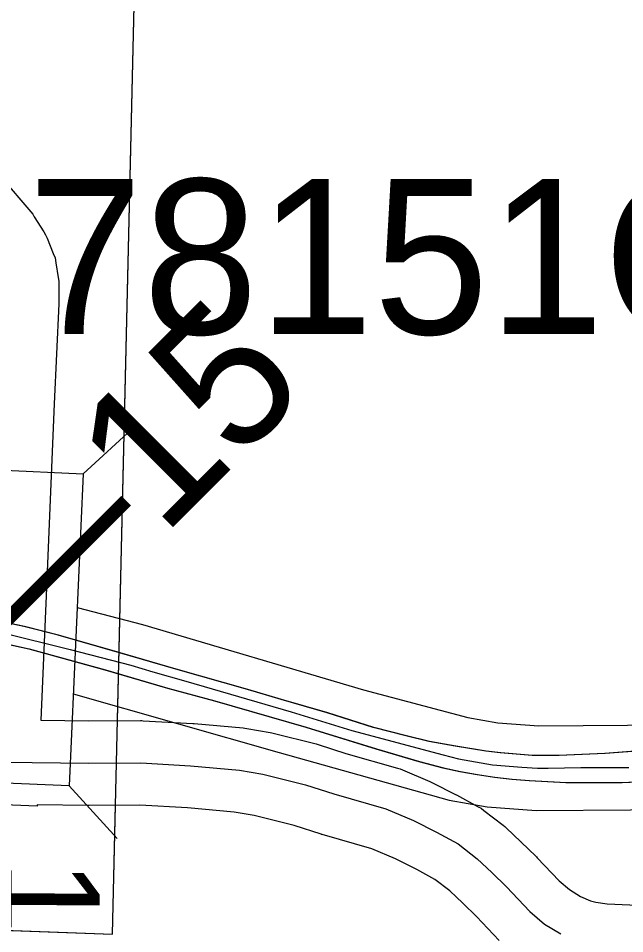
# Model space of a CAD drawing. Extents: x -132.8 to -73.3, y -60 to -26.
# Drawn here: x -122.454 to -122.024, y -33.394 to -32.745 of the extents above; entities that cross this region are included whole.
import ezdxf

# ---------------------------------------------------------------- set-up
doc = ezdxf.new("R2010")
doc.units = 0
for name, color, linetype in [('tdCoDivCarto', 7, 'Continuous'), ('tdCoInt', 7, 'Continuous'), ('tdCoIntCL', 7, 'Continuous'), ('tdCoIntRte', 7, 'Continuous'), ('tdCoPrimary', 7, 'Continuous'), ('tdCoSecRdNmbr', 7, 'Continuous'), ('tdCoSecRteBand', 7, 'Continuous'), ('tdCoSecRteCL', 7, 'Continuous'), ('tdCoSectLine', 7, 'Continuous'), ('tdCoSectLinePart', 7, 'Continuous'), ('tdCoStrucNonDivPri', 7, 'Continuous'), ('tdCoStrucPriMaintName', 7, 'Continuous'), ('tdCoSurfGravel', 7, 'Continuous'), ('tdStHwyIntRefPost1', 7, 'Continuous'), ('tdStHwyIntRefPost5', 7, 'Continuous')]:
    doc.layers.add(name, color=color, linetype=linetype)

msp = doc.modelspace()

# ---------------------------------------------------------------- linework, layer by layer
at = {"layer": 'tdCoDivCarto'}
for p, q in [((-122.44984, -33.1763), (-122.48161, -33.16962)), ((-122.42567, -33.18251), (-122.44984, -33.1763)), ((-122.48128, -33.18462), (-122.44642, -33.19206)), ((-122.38194, -33.19494), (-122.42567, -33.18251)), ((-122.44642, -33.19206), (-122.39244, -33.20694)), ((-122.34212, -33.20645), (-122.38194, -33.19494)), ((-122.39244, -33.20694), (-122.34803, -33.2199)), ((-122.29126, -33.22095), (-122.34212, -33.20645)), ((-122.34803, -33.2199), (-122.31466, -33.22904)), ((-122.26732, -33.22809), (-122.29126, -33.22095)), ((-122.31466, -33.22904), (-122.24984, -33.24774)), ((-122.23464, -33.23752), (-122.26732, -33.22809)), ((-122.20195, -33.24788), (-122.23464, -33.23752)), ((-122.24984, -33.24774), (-122.20011, -33.26304)), ((-122.17871, -33.25387), (-122.20195, -33.24788)), ((-122.16236, -33.25778), (-122.17871, -33.25387)), ((-122.14372, -33.26123), (-122.16236, -33.25778)), ((-122.12209, -33.26468), (-122.14372, -33.26123)), ((-122.20011, -33.26304), (-122.1695, -33.27197)), ((-122.11173, -33.26583), (-122.12209, -33.26468)), ((-122.08917, -33.26768), (-122.11173, -33.26583)), ((-122.0703, -33.26768), (-122.08917, -33.26768)), ((-122.03761, -33.26629), (-122.0703, -33.26768)), ((-122.00677, -33.26399), (-122.03761, -33.26629)), ((-122.1695, -33.27197), (-122.1525, -33.27643)), ((-122.1525, -33.27643), (-122.14039, -33.27905)), ((-122.14039, -33.27905), (-122.1282, -33.28127)), ((-122.1282, -33.28127), (-122.11595, -33.2831)), ((-122.11595, -33.2831), (-122.10364, -33.28454)), ((-122.10364, -33.28454), (-122.09129, -33.28557)), ((-122.09129, -33.28557), (-122.06515, -33.28685)), ((-122.06515, -33.28685), (-122.04029, -33.28685)), ((-122.04029, -33.28685), (-122.02562, -33.28685)), ((-122.02562, -33.28685), (-121.99969, -33.28579))]:
    msp.add_line(p, q, dxfattribs=at)
for points in [[(-122.00677, -33.26399), (-122.03761, -33.26629), (-122.0703, -33.26768), (-122.08917, -33.26768), (-122.11173, -33.26583), (-122.12209, -33.26468), (-122.14372, -33.26123), (-122.16236, -33.25778), (-122.17871, -33.25387), (-122.20195, -33.24788), (-122.23464, -33.23752), (-122.26732, -33.22809), (-122.29126, -33.22095), (-122.34212, -33.20645), (-122.38194, -33.19494), (-122.42567, -33.18251), (-122.44984, -33.1763), (-122.48161, -33.16962)], [(-122.00677, -33.26399), (-122.03761, -33.26629), (-122.0703, -33.26768), (-122.08917, -33.26768), (-122.11173, -33.26583), (-122.12209, -33.26468), (-122.14372, -33.26123), (-122.16236, -33.25778), (-122.17871, -33.25387), (-122.20195, -33.24788), (-122.23464, -33.23752), (-122.26732, -33.22809), (-122.29126, -33.22095), (-122.34212, -33.20645), (-122.38194, -33.19494), (-122.42567, -33.18251), (-122.44984, -33.1763), (-122.48161, -33.16962)], [(-122.00677, -33.26399), (-122.03761, -33.26629), (-122.0703, -33.26768), (-122.08917, -33.26768), (-122.11173, -33.26583), (-122.12209, -33.26468), (-122.14372, -33.26123), (-122.16236, -33.25778), (-122.17871, -33.25387), (-122.20195, -33.24788), (-122.23464, -33.23752), (-122.26732, -33.22809), (-122.29126, -33.22095), (-122.34212, -33.20645), (-122.38194, -33.19494), (-122.42567, -33.18251), (-122.44984, -33.1763), (-122.48161, -33.16962)], [(-122.48128, -33.18462), (-122.44642, -33.19206), (-122.39244, -33.20694), (-122.34803, -33.2199), (-122.31466, -33.22904), (-122.24984, -33.24774), (-122.20011, -33.26304), (-122.1695, -33.27197), (-122.1525, -33.27643), (-122.14039, -33.27905), (-122.1282, -33.28127), (-122.11595, -33.2831), (-122.10364, -33.28454), (-122.09129, -33.28557), (-122.06515, -33.28685), (-122.04029, -33.28685), (-122.02562, -33.28685), (-121.99969, -33.28579)], [(-122.48128, -33.18462), (-122.44642, -33.19206), (-122.39244, -33.20694), (-122.34803, -33.2199), (-122.31466, -33.22904), (-122.24984, -33.24774), (-122.20011, -33.26304), (-122.1695, -33.27197), (-122.1525, -33.27643), (-122.14039, -33.27905), (-122.1282, -33.28127), (-122.11595, -33.2831), (-122.10364, -33.28454), (-122.09129, -33.28557), (-122.06515, -33.28685), (-122.04029, -33.28685), (-122.02562, -33.28685), (-121.99969, -33.28579)], [(-122.48128, -33.18462), (-122.44642, -33.19206), (-122.39244, -33.20694), (-122.34803, -33.2199), (-122.31466, -33.22904), (-122.24984, -33.24774), (-122.20011, -33.26304), (-122.1695, -33.27197), (-122.1525, -33.27643), (-122.14039, -33.27905), (-122.1282, -33.28127), (-122.11595, -33.2831), (-122.10364, -33.28454), (-122.09129, -33.28557), (-122.06515, -33.28685), (-122.04029, -33.28685), (-122.02562, -33.28685), (-121.99969, -33.28579)]]:
    msp.add_lwpolyline(points, dxfattribs=at)
at = {"layer": 'tdCoInt'}
for points in [[(-122.41246, -33.16286), (-122.36619, -33.17473), (-122.2093, -33.22106), (-122.13528, -33.24083), (-122.11392, -33.24458), (-122.08485, -33.24666), (-122.02186, -33.24634), (-121.74666, -33.22678), (-121.49891, -33.20484), (-121.41621, -33.1965), (-121.37438, -33.19414), (-121.32177, -33.19449)], [(-122.41517, -33.22405), (-122.26913, -33.26562), (-122.14839, -33.29945), (-122.12147, -33.30418), (-122.08661, -33.30666), (-122.01977, -33.30634), (-121.74213, -33.28661), (-121.49251, -33.2645), (-121.41196, -33.25636), (-121.37289, -33.25415), (-121.32633, -33.25446)]]:
    msp.add_lwpolyline(points, dxfattribs=at)
at = {"layer": 'tdCoIntCL'}
msp.add_lwpolyline([(-122.46592, -33.18058), (-122.41747, -33.19251), (-122.37441, -33.2036), (-122.35876, -33.20849), (-122.33527, -33.21501), (-122.26057, -33.23687), (-122.21751, -33.24992), (-122.1526, -33.26721), (-122.14183, -33.27014), (-122.11769, -33.27438), (-122.09682, -33.27601), (-122.08573, -33.27666), (-122.07822, -33.27666), (-122.05506, -33.27634), (-122.02081, -33.27634)], dxfattribs=at)
at = {"layer": 'tdCoIntRte'}
for points in [[(-122.00715, -33.26399), (-122.03799, -33.26629), (-122.07068, -33.26768), (-122.08955, -33.26768), (-122.11211, -33.26583), (-122.12246, -33.26468), (-122.1441, -33.26123), (-122.16274, -33.25778), (-122.17908, -33.25387), (-122.20233, -33.24788), (-122.23502, -33.23752), (-122.2677, -33.22809), (-122.29164, -33.22095), (-122.3425, -33.20645), (-122.38232, -33.19494), (-122.42605, -33.18251), (-122.45022, -33.1763), (-122.48198, -33.16962)], [(-122.00715, -33.26399), (-122.03799, -33.26629), (-122.07068, -33.26768), (-122.08955, -33.26768), (-122.11211, -33.26583), (-122.12246, -33.26468), (-122.1441, -33.26123), (-122.16274, -33.25778), (-122.17908, -33.25387), (-122.20233, -33.24788), (-122.23502, -33.23752), (-122.2677, -33.22809), (-122.29164, -33.22095), (-122.3425, -33.20645), (-122.38232, -33.19494), (-122.42605, -33.18251), (-122.45022, -33.1763), (-122.48198, -33.16962)], [(-122.48166, -33.18462), (-122.4468, -33.19206), (-122.39282, -33.20694), (-122.3484, -33.2199), (-122.31504, -33.22904), (-122.25022, -33.24774), (-122.20049, -33.26304), (-122.16988, -33.27197), (-122.15288, -33.27643), (-122.14077, -33.27905), (-122.12858, -33.28127), (-122.11633, -33.2831), (-122.10402, -33.28454), (-122.09167, -33.28557), (-122.06553, -33.28685), (-122.04067, -33.28685), (-122.026, -33.28685), (-122.00007, -33.28579)], [(-122.48166, -33.18462), (-122.4468, -33.19206), (-122.39282, -33.20694), (-122.3484, -33.2199), (-122.31504, -33.22904), (-122.25022, -33.24774), (-122.20049, -33.26304), (-122.16988, -33.27197), (-122.15288, -33.27643), (-122.14077, -33.27905), (-122.12858, -33.28127), (-122.11633, -33.2831), (-122.10402, -33.28454), (-122.09167, -33.28557), (-122.06553, -33.28685), (-122.04067, -33.28685), (-122.026, -33.28685), (-122.00007, -33.28579)]]:
    msp.add_lwpolyline(points, dxfattribs=at)
at = {"layer": 'tdCoPrimary'}
for points in [[(-122.00677, -33.26399), (-122.03761, -33.26629), (-122.0703, -33.26768), (-122.08917, -33.26768), (-122.11173, -33.26583), (-122.12209, -33.26468), (-122.14372, -33.26123), (-122.16236, -33.25778), (-122.17871, -33.25387), (-122.20195, -33.24788), (-122.23464, -33.23752), (-122.26732, -33.22809), (-122.29126, -33.22095), (-122.34212, -33.20645), (-122.38194, -33.19494), (-122.42567, -33.18251), (-122.44984, -33.1763), (-122.48161, -33.16962)], [(-122.00677, -33.26399), (-122.03761, -33.26629), (-122.0703, -33.26768), (-122.08917, -33.26768), (-122.11173, -33.26583), (-122.12209, -33.26468), (-122.14372, -33.26123), (-122.16236, -33.25778), (-122.17871, -33.25387), (-122.20195, -33.24788), (-122.23464, -33.23752), (-122.26732, -33.22809), (-122.29126, -33.22095), (-122.34212, -33.20645), (-122.38194, -33.19494), (-122.42567, -33.18251), (-122.44984, -33.1763), (-122.48161, -33.16962)], [(-122.00677, -33.26399), (-122.03761, -33.26629), (-122.0703, -33.26768), (-122.08917, -33.26768), (-122.11173, -33.26583), (-122.12209, -33.26468), (-122.14372, -33.26123), (-122.16236, -33.25778), (-122.17871, -33.25387), (-122.20195, -33.24788), (-122.23464, -33.23752), (-122.26732, -33.22809), (-122.29126, -33.22095), (-122.34212, -33.20645), (-122.38194, -33.19494), (-122.42567, -33.18251), (-122.44984, -33.1763), (-122.48161, -33.16962)], [(-122.48128, -33.18462), (-122.44642, -33.19206), (-122.39244, -33.20694), (-122.34803, -33.2199), (-122.31466, -33.22904), (-122.24984, -33.24774), (-122.20011, -33.26304), (-122.1695, -33.27197), (-122.1525, -33.27643), (-122.14039, -33.27905), (-122.1282, -33.28127), (-122.11595, -33.2831), (-122.10364, -33.28454), (-122.09129, -33.28557), (-122.06515, -33.28685), (-122.04029, -33.28685), (-122.02562, -33.28685), (-121.99969, -33.28579)], [(-122.48128, -33.18462), (-122.44642, -33.19206), (-122.39244, -33.20694), (-122.34803, -33.2199), (-122.31466, -33.22904), (-122.24984, -33.24774), (-122.20011, -33.26304), (-122.1695, -33.27197), (-122.1525, -33.27643), (-122.14039, -33.27905), (-122.1282, -33.28127), (-122.11595, -33.2831), (-122.10364, -33.28454), (-122.09129, -33.28557), (-122.06515, -33.28685), (-122.04029, -33.28685), (-122.02562, -33.28685), (-121.99969, -33.28579)], [(-122.48128, -33.18462), (-122.44642, -33.19206), (-122.39244, -33.20694), (-122.34803, -33.2199), (-122.31466, -33.22904), (-122.24984, -33.24774), (-122.20011, -33.26304), (-122.1695, -33.27197), (-122.1525, -33.27643), (-122.14039, -33.27905), (-122.1282, -33.28127), (-122.11595, -33.2831), (-122.10364, -33.28454), (-122.09129, -33.28557), (-122.06515, -33.28685), (-122.04029, -33.28685), (-122.02562, -33.28685), (-121.99969, -33.28579)]]:
    msp.add_lwpolyline(points, dxfattribs=at)
at = {"layer": 'tdCoSecRteBand'}
for points in [[(-122.46637, -32.85747), (-122.44541, -32.88214), (-122.44401, -32.88378), (-122.44286, -32.88561), (-122.4362, -32.89622), (-122.43482, -32.89841), (-122.43384, -32.90081), (-122.4294, -32.91166), (-122.42811, -32.91482), (-122.42756, -32.9182), (-122.42583, -32.9288), (-122.42544, -32.9312), (-122.42544, -32.93362), (-122.42544, -32.94595), (-122.42544, -32.94663), (-122.42547, -32.94731), (-122.42867, -33.01828), (-122.4341, -33.14868), (-122.4341, -33.14872), (-122.4341, -33.14876), (-122.43827, -33.24279), (-122.40408, -33.24323), (-122.36739, -33.24302), (-122.36644, -33.24302), (-122.3655, -33.24307), (-122.33025, -33.2451), (-122.32981, -33.24512), (-122.32938, -33.24516), (-122.29461, -33.24817), (-122.29334, -33.24828), (-122.29208, -33.2485), (-122.27555, -33.25137), (-122.2744, -33.25156), (-122.27328, -33.25185), (-122.24293, -33.25957), (-122.24211, -33.25978), (-122.24131, -33.26003), (-122.22167, -33.26621), (-122.18501, -33.27675), (-122.18326, -33.27725), (-122.18159, -33.27796), (-122.16207, -33.28623), (-122.16112, -33.28664), (-122.16019, -33.28711), (-122.14388, -33.29539), (-122.14353, -33.29557), (-122.14319, -33.29576), (-122.12786, -33.30405), (-122.12572, -33.30521), (-122.1238, -33.3067), (-122.11018, -33.31722), (-122.10903, -33.31812), (-122.10796, -33.31912), (-122.09756, -33.32892), (-122.09742, -33.32905), (-122.09729, -33.32917), (-122.08688, -33.33922), (-122.08636, -33.33972), (-122.08587, -33.34025), (-122.07042, -33.35667), (-122.0631, -33.36287), (-122.0551, -33.36775), (-122.04815, -33.37086), (-122.04432, -33.37188), (-122.0362, -33.3729), (-121.9987, -33.37457)], [(-122.11296, -33.39901), (-122.12907, -33.38189), (-122.13883, -33.37247), (-122.14804, -33.3638), (-122.15856, -33.35566), (-122.17141, -33.34871), (-122.18644, -33.34107), (-122.20333, -33.33391), (-122.23861, -33.32377), (-122.23897, -33.32367), (-122.23933, -33.32355), (-122.25853, -33.31751), (-122.28694, -33.31028), (-122.30107, -33.30784), (-122.33412, -33.30497), (-122.368, -33.30303), (-122.40402, -33.30323), (-122.4043, -33.30323), (-122.40457, -33.30322), (-122.44073, -33.30276), (-122.44076, -33.30373), (-122.47023, -33.30256)]]:
    msp.add_lwpolyline(points, dxfattribs=at)
at = {"layer": 'tdCoSecRteCL'}
msp.add_lwpolyline([(-122.46955, -33.27256), (-122.44436, -33.27271), (-122.40419, -33.27323), (-122.36722, -33.27302), (-122.33197, -33.27505), (-122.2972, -33.27806), (-122.28067, -33.28092), (-122.25032, -33.28864), (-122.23032, -33.29494), (-122.1933, -33.30558), (-122.17378, -33.31385), (-122.15747, -33.32214), (-122.14214, -33.33043), (-122.12853, -33.34096), (-122.11813, -33.35076), (-122.10772, -33.3608), (-122.09111, -33.37846), (-122.08071, -33.38727), (-122.06909, -33.39435)], dxfattribs=at)
at = {"layer": 'tdCoSectLine'}
for points in [[(-122.38734, -33.39436), (-122.36321, -32.36059)], [(-123.39094, -33.358), (-122.38734, -33.39436)]]:
    msp.add_lwpolyline(points, dxfattribs=at)
at = {"layer": 'tdCoSectLinePart'}
for points in [[(-122.3838, -33.24302), (-122.36321, -32.36059)], [(-122.38734, -33.39436), (-122.3852, -33.30284)], [(-122.6631, -33.38437), (-122.38734, -33.39436)]]:
    msp.add_lwpolyline(points, dxfattribs=at)
at = {"layer": 'tdCoStrucNonDivPri'}
for p, q in [((-122.40824, -33.06788), (-122.37105, -33.03385)), ((-122.50888, -33.06342), (-122.40824, -33.06788)), ((-122.40824, -33.06788), (-122.41806, -33.28937)), ((-122.41806, -33.28937), (-122.5187, -33.28491)), ((-122.41806, -33.28937), (-122.41806, -33.28937)), ((-122.41806, -33.28937), (-122.38402, -33.32654))]:
    msp.add_line(p, q, dxfattribs=at)
at = {"layer": 'tdCoSurfGravel'}
msp.add_lwpolyline([(-122.46955, -33.27256), (-122.44436, -33.27271), (-122.40419, -33.27323), (-122.36722, -33.27302), (-122.33197, -33.27505), (-122.2972, -33.27806), (-122.28067, -33.28092), (-122.25032, -33.28864), (-122.23032, -33.29494), (-122.1933, -33.30558), (-122.17378, -33.31385), (-122.15747, -33.32214), (-122.14214, -33.33043), (-122.12853, -33.34096), (-122.11813, -33.35076), (-122.10772, -33.3608), (-122.09111, -33.37846), (-122.08071, -33.38727), (-122.06909, -33.39435)], dxfattribs=at)

# ---------------------------------------------------------------- texts
at = {"layer": 'tdCoSecRdNmbr'}
msp.add_text('1105', height=0.07, rotation=269.90806, dxfattribs=at).set_placement((-122.46646, -33.34203))
at = {"layer": 'tdCoStrucPriMaintName'}
msp.add_text('78151O680', height=0.11, dxfattribs=at).set_placement((-122.44759, -32.96887))
msp.add_text('78151O680', height=0.11, dxfattribs=at).set_placement((-122.44759, -32.96887))
msp.add_text('78151O680', height=0.11, dxfattribs=at).set_placement((-122.44759, -32.96887))
at = {"layer": 'tdStHwyIntRefPost1'}
msp.add_text('‒‒15', height=0.1, rotation=45, dxfattribs=at).set_placement((-122.45682, -33.2182))
at = {"layer": 'tdStHwyIntRefPost5'}
msp.add_text('‒‒15', height=0.1, rotation=45, dxfattribs=at).set_placement((-122.45682, -33.2182))

doc.saveas('drawing.dxf')
